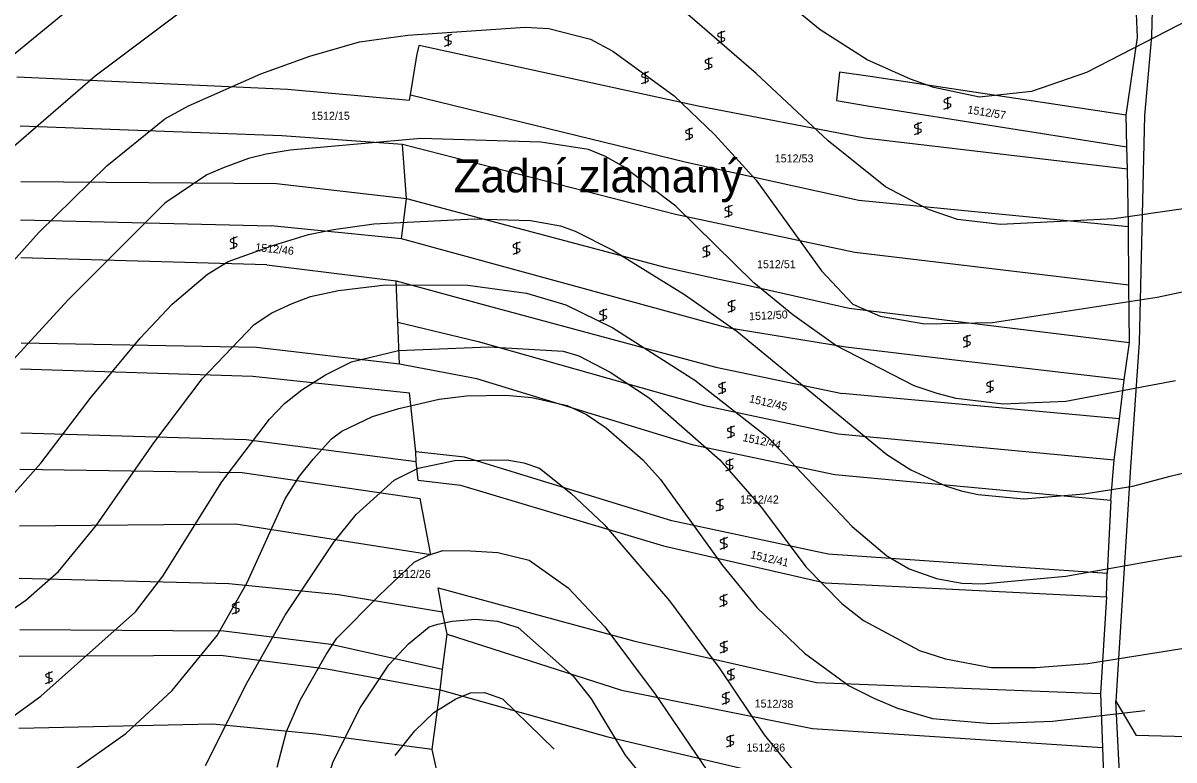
# Model space of a CAD drawing. Extents: x -555860 to -552701, y -1187050 to -1182291.
# Drawn here: x -553769 to -553524.5, y -1184905.7 to -1184749.3 of the extents above; entities that cross this region are included whole.
import ezdxf

# ---------------------------------------------------------------- set-up
doc = ezdxf.new("R2010")
doc.units = 0
for name, color, linetype in [('LEG_2b', 7, 'Continuous'), ('Level 25', 7, 'Continuous'), ('Level 40', 7, 'Continuous'), ('Level 41', 7, 'Continuous'), ('navrh_BV', 7, 'Continuous'), ('Parcelní čísla', 7, 'Continuous'), ('Poz předměty', 7, 'Continuous')]:
    doc.layers.add(name, color=color, linetype=linetype)

msp = doc.modelspace()

# ---------------------------------------------------------------- linework, layer by layer
at = {"layer": 'Level 25'}
for p, q in [((-553677.95, -1184751.68), (-553679.25, -1184752.16)), ((-553678.7, -1184751.68), (-553678.7, -1184754.18)), ((-553619.92, -1184751.02), (-553621.22, -1184751.5)), ((-553621.22, -1184752.1), (-553620.11, -1184752.43)), ((-553620.67, -1184751.02), (-553620.67, -1184753.52)), ((-553679.45, -1184754.18), (-553678.15, -1184753.69)), ((-553679.25, -1184752.76), (-553678.15, -1184753.09)), ((-553621.42, -1184753.52), (-553620.11, -1184753.03)), ((-553622.61, -1184756.65), (-553623.91, -1184757.12)), ((-553623.36, -1184756.65), (-553623.36, -1184759.15)), ((-553624.11, -1184759.15), (-553622.81, -1184758.66)), ((-553623.91, -1184757.73), (-553622.81, -1184758.06)), ((-553637.6, -1184762.13), (-553636.3, -1184761.64)), ((-553636.1, -1184759.63), (-553637.4, -1184760.1)), ((-553637.4, -1184760.71), (-553636.3, -1184761.04)), ((-553636.85, -1184759.63), (-553636.85, -1184762.13)), ((-553571.86, -1184765.02), (-553573.16, -1184765.5)), ((-553573.16, -1184766.1), (-553572.06, -1184766.43)), ((-553572.61, -1184765.02), (-553572.61, -1184767.52)), ((-553573.36, -1184767.52), (-553572.06, -1184767.03)), ((-553626.75, -1184771.56), (-553628.05, -1184772.04)), ((-553627.5, -1184771.56), (-553627.5, -1184774.06)), ((-553578.14, -1184770.41), (-553579.44, -1184770.89)), ((-553579.44, -1184771.49), (-553578.34, -1184771.82)), ((-553578.89, -1184770.41), (-553578.89, -1184772.91)), ((-553628.25, -1184774.06), (-553626.94, -1184773.58)), ((-553628.05, -1184772.64), (-553626.94, -1184772.97)), ((-553579.64, -1184772.91), (-553578.34, -1184772.42)), ((-553618.37, -1184787.99), (-553619.67, -1184788.46)), ((-553619.12, -1184787.99), (-553619.12, -1184790.49)), ((-553619.87, -1184790.49), (-553618.56, -1184790)), ((-553619.67, -1184789.07), (-553618.56, -1184789.4)), ((-553723.49, -1184794.68), (-553724.79, -1184795.16)), ((-553724.79, -1184795.76), (-553723.69, -1184796.09)), ((-553724.24, -1184794.68), (-553724.24, -1184797.18)), ((-553663.39, -1184795.81), (-553664.69, -1184796.28)), ((-553664.14, -1184795.81), (-553664.14, -1184798.31)), ((-553724.99, -1184797.18), (-553723.69, -1184796.69)), ((-553664.89, -1184798.31), (-553663.59, -1184797.82)), ((-553664.69, -1184796.89), (-553663.59, -1184797.22)), ((-553624.55, -1184798.96), (-553623.25, -1184798.48)), ((-553623.05, -1184796.46), (-553624.35, -1184796.94)), ((-553624.35, -1184797.54), (-553623.25, -1184797.87)), ((-553623.8, -1184796.46), (-553623.8, -1184798.96)), ((-553617.72, -1184808.11), (-553619.03, -1184808.59)), ((-553618.47, -1184808.11), (-553618.47, -1184810.61)), ((-553644.99, -1184810), (-553646.29, -1184810.48)), ((-553645.74, -1184810), (-553645.74, -1184812.5)), ((-553619.22, -1184810.61), (-553617.92, -1184810.12)), ((-553619.03, -1184809.19), (-553617.92, -1184809.52)), ((-553646.49, -1184812.5), (-553645.19, -1184812.01)), ((-553646.29, -1184811.08), (-553645.19, -1184811.41)), ((-553567.72, -1184815.54), (-553569.02, -1184816.02)), ((-553568.47, -1184815.54), (-553568.47, -1184818.04)), ((-553569.22, -1184818.04), (-553567.92, -1184817.55)), ((-553569.02, -1184816.62), (-553567.92, -1184816.95)), ((-553619.73, -1184825.48), (-553621.03, -1184825.96)), ((-553620.48, -1184825.48), (-553620.48, -1184827.98)), ((-553562.81, -1184825.19), (-553564.11, -1184825.67)), ((-553563.56, -1184825.19), (-553563.56, -1184827.69)), ((-553621.23, -1184827.98), (-553619.93, -1184827.5)), ((-553621.03, -1184826.56), (-553619.93, -1184826.89)), ((-553564.31, -1184827.69), (-553563.01, -1184827.2)), ((-553564.11, -1184826.27), (-553563.01, -1184826.6)), ((-553617.85, -1184834.83), (-553619.15, -1184835.3)), ((-553618.6, -1184834.83), (-553618.6, -1184837.33)), ((-553619.35, -1184837.33), (-553618.05, -1184836.84)), ((-553619.15, -1184835.91), (-553618.05, -1184836.24)), ((-553618.16, -1184841.79), (-553619.46, -1184842.27)), ((-553618.91, -1184841.79), (-553618.91, -1184844.29)), ((-553619.66, -1184844.29), (-553618.36, -1184843.8)), ((-553619.46, -1184842.87), (-553618.36, -1184843.2)), ((-553621.73, -1184852.84), (-553620.42, -1184852.35)), ((-553620.23, -1184850.34), (-553621.53, -1184850.82)), ((-553621.53, -1184851.42), (-553620.42, -1184851.75)), ((-553620.98, -1184850.34), (-553620.98, -1184852.84)), ((-553619.36, -1184858.46), (-553620.66, -1184858.94)), ((-553620.66, -1184859.54), (-553619.55, -1184859.87)), ((-553620.11, -1184858.46), (-553620.11, -1184860.96)), ((-553620.86, -1184860.96), (-553619.55, -1184860.48)), ((-553619.43, -1184870.58), (-553620.73, -1184871.06)), ((-553620.73, -1184871.66), (-553619.62, -1184871.99)), ((-553620.18, -1184870.58), (-553620.18, -1184873.08)), ((-553724.53, -1184874.66), (-553723.23, -1184874.17)), ((-553723.03, -1184872.16), (-553724.33, -1184872.64)), ((-553724.33, -1184873.24), (-553723.23, -1184873.57)), ((-553723.78, -1184872.16), (-553723.78, -1184874.66)), ((-553620.93, -1184873.08), (-553619.62, -1184872.59)), ((-553619.36, -1184880.46), (-553620.66, -1184880.94)), ((-553620.66, -1184881.54), (-553619.55, -1184881.87)), ((-553620.11, -1184880.46), (-553620.11, -1184882.96)), ((-553620.86, -1184882.96), (-553619.55, -1184882.47)), ((-553617.85, -1184886.35), (-553619.15, -1184886.82)), ((-553618.6, -1184886.35), (-553618.6, -1184888.85)), ((-553764.21, -1184889.47), (-553762.91, -1184888.98)), ((-553762.71, -1184886.97), (-553764.01, -1184887.45)), ((-553764.01, -1184888.05), (-553762.91, -1184888.38)), ((-553763.46, -1184886.97), (-553763.46, -1184889.47)), ((-553619.35, -1184888.85), (-553618.05, -1184888.36)), ((-553619.15, -1184887.43), (-553618.05, -1184887.76)), ((-553618.93, -1184891.31), (-553620.23, -1184891.78)), ((-553619.68, -1184891.31), (-553619.68, -1184893.81)), ((-553620.43, -1184893.81), (-553619.13, -1184893.32)), ((-553620.23, -1184892.39), (-553619.13, -1184892.72)), ((-553618.01, -1184900.39), (-553619.31, -1184900.86)), ((-553618.76, -1184900.39), (-553618.76, -1184902.89)), ((-553619.51, -1184902.89), (-553618.21, -1184902.4)), ((-553619.31, -1184901.47), (-553618.21, -1184901.8))]:
    msp.add_line(p, q, dxfattribs=at)
for centre, start, end in [((-553679.12, -1184752.46), 113.579, 246.421), ((-553621.09, -1184751.8), 113.579, 246.421), ((-553678.28, -1184753.39), 293.574, 66.426), ((-553620.25, -1184752.73), 293.574, 66.426), ((-553623.78, -1184757.43), 113.579, 246.421), ((-553622.94, -1184758.36), 293.574, 66.426), ((-553637.27, -1184760.41), 113.579, 246.421), ((-553636.43, -1184761.34), 293.574, 66.426), ((-553573.03, -1184765.8), 113.579, 246.421), ((-553572.19, -1184766.73), 293.574, 66.426), ((-553579.31, -1184771.19), 113.579, 246.421), ((-553627.92, -1184772.34), 113.579, 246.421), ((-553627.07, -1184773.28), 293.574, 66.426), ((-553578.47, -1184772.12), 293.574, 66.426), ((-553619.54, -1184788.77), 113.579, 246.421), ((-553618.69, -1184789.7), 293.574, 66.426), ((-553724.66, -1184795.46), 113.579, 246.421), ((-553723.82, -1184796.39), 293.574, 66.426), ((-553664.56, -1184796.59), 113.579, 246.421), ((-553663.72, -1184797.52), 293.574, 66.426), ((-553624.22, -1184797.24), 113.579, 246.421), ((-553623.38, -1184798.17), 293.574, 66.426), ((-553646.16, -1184810.78), 113.579, 246.421), ((-553618.89, -1184808.89), 113.579, 246.421), ((-553618.05, -1184809.82), 293.574, 66.426), ((-553645.32, -1184811.71), 293.574, 66.426), ((-553568.89, -1184816.32), 113.579, 246.421), ((-553568.05, -1184817.25), 293.574, 66.426), ((-553620.9, -1184826.26), 113.579, 246.421), ((-553620.06, -1184827.19), 293.574, 66.426), ((-553563.98, -1184825.97), 113.579, 246.421), ((-553563.14, -1184826.9), 293.574, 66.426), ((-553619.02, -1184835.61), 113.579, 246.421), ((-553618.18, -1184836.54), 293.574, 66.426), ((-553619.33, -1184842.57), 113.579, 246.421), ((-553618.49, -1184843.5), 293.574, 66.426), ((-553621.4, -1184851.12), 113.579, 246.421), ((-553620.55, -1184852.05), 293.574, 66.426), ((-553620.53, -1184859.24), 113.579, 246.421), ((-553619.69, -1184860.17), 293.574, 66.426), ((-553620.6, -1184871.36), 113.579, 246.421), ((-553619.76, -1184872.29), 293.574, 66.426), ((-553724.2, -1184872.94), 113.579, 246.421), ((-553723.36, -1184873.87), 293.574, 66.426), ((-553620.53, -1184881.24), 113.579, 246.421), ((-553619.69, -1184882.17), 293.574, 66.426), ((-553763.88, -1184887.75), 113.579, 246.421), ((-553763.04, -1184888.68), 293.574, 66.426), ((-553619.02, -1184887.13), 113.579, 246.421), ((-553618.18, -1184888.06), 293.574, 66.426), ((-553620.1, -1184892.09), 113.579, 246.421), ((-553619.26, -1184893.02), 293.574, 66.426), ((-553619.18, -1184901.17), 113.579, 246.421), ((-553618.34, -1184902.1), 293.574, 66.426)]:
    msp.add_arc(centre, 0.329, start, end, dxfattribs=at)
at = {"layer": 'Level 40'}
for points in [[(-553777.24, -1184806.6), (-553765.59, -1184793.71), (-553751.17, -1184779.56), (-553738.83, -1184769.58), (-553733.84, -1184766.81), (-553718.45, -1184760.02), (-553708.05, -1184756.27), (-553697.51, -1184753.22), (-553687.25, -1184751.83), (-553662.3, -1184750.17), (-553657.3, -1184750.45), (-553648.43, -1184752.67), (-553643.66, -1184755.23), (-553630.68, -1184764.73), (-553622.08, -1184772.91), (-553613.21, -1184782.62), (-553599.34, -1184801.89), (-553592.69, -1184808.96), (-553586.87, -1184811.46), (-553577.44, -1184813.12), (-553563.02, -1184812.84), (-553528.07, -1184807.44), (-553507, -1184803)], [(-553758.52, -1184908.1), (-553747.15, -1184900.06), (-553737.31, -1184890.91), (-553727.74, -1184879.26), (-553721.36, -1184868.03), (-553713.32, -1184850.28), (-553710.25, -1184845.42), (-553707.36, -1184841.82), (-553703.48, -1184837.5), (-553701.26, -1184835.86), (-553694.74, -1184832.81), (-553689.13, -1184831.06), (-553680.6, -1184829.07), (-553674.77, -1184828.42), (-553666.45, -1184828.23), (-553660.91, -1184828.75), (-553653.42, -1184830.45), (-553649.26, -1184832.39), (-553645.1, -1184835.17), (-553637.34, -1184841.96), (-553633.59, -1184846.12), (-553620.42, -1184864.42), (-553613.07, -1184873.3), (-553602.95, -1184883), (-553593.52, -1184889.94), (-553588.25, -1184892.57), (-553583.21, -1184894.68), (-553575.77, -1184896.87), (-553563.29, -1184897.98), (-553550.26, -1184897.42), (-553530.7, -1184895.18)]]:
    msp.add_lwpolyline(points, dxfattribs=at)
at = {"layer": 'Level 41'}
for points in [[(-553521.21, -1184748.52), (-553543.08, -1184759.78), (-553554.72, -1184763.78), (-553565.79, -1184765.01), (-553575.5, -1184762.93), (-553580.46, -1184761.17), (-553589.64, -1184757.1), (-553599.62, -1184750.73), (-553617.23, -1184736.3), (-553623.47, -1184731.87), (-553635.24, -1184725.86), (-553641.22, -1184723.41), (-553644.65, -1184722.56), (-553666.18, -1184719.11), (-553691.41, -1184718.28), (-553700.55, -1184718.6), (-553707.5, -1184719.8), (-553720.81, -1184723.27), (-553730.09, -1184727.02), (-553738.56, -1184731.17), (-553751.87, -1184740.32), (-553776.27, -1184760.29)], [(-553506.17, -1184786.36), (-553537.23, -1184790.8), (-553561.35, -1184792.04), (-553570.5, -1184790.94), (-553576.6, -1184788.86), (-553585.76, -1184784), (-553597.96, -1184774.3), (-553613.21, -1184760.01), (-553629.85, -1184745.59), (-553635.95, -1184741.3), (-553638.71, -1184739.72), (-553642.05, -1184738.25), (-553657.3, -1184734.78), (-553669.51, -1184733.39), (-553676.71, -1184733.53), (-553701.95, -1184735.75), (-553715.73, -1184738.07), (-553723.3, -1184739.91), (-553729.59, -1184743.02), (-553735.51, -1184746.98), (-553753.67, -1184760.57), (-553787.78, -1184789.96)], [(-553524.19, -1184825.18), (-553547.49, -1184829.62), (-553560.8, -1184830.18), (-553570.78, -1184828.93), (-553574.81, -1184827.93), (-553579.66, -1184826.29), (-553596.29, -1184817.7), (-553605.45, -1184811.18), (-553613.77, -1184804.38), (-553630.27, -1184788.16), (-553641.5, -1184779.71), (-553645.27, -1184777.6), (-553648.84, -1184776.1), (-553658.97, -1184774.57), (-553684.48, -1184773.74), (-553712.21, -1184776.24), (-553717.35, -1184777.1), (-553721.09, -1184778.04), (-553726.26, -1184779.91), (-553729.96, -1184781.51), (-553738.83, -1184787.47), (-553759.35, -1184807.99)], [(-553772.94, -1184851.39), (-553765.18, -1184842.66), (-553754.5, -1184828.65), (-553744.1, -1184816.17), (-553737.31, -1184808.96), (-553729.82, -1184802.58), (-553725.43, -1184799.88), (-553715.7, -1184796.41), (-553708.33, -1184794.12), (-553702.99, -1184793.11), (-553694.46, -1184791.91), (-553673.11, -1184790.8), (-553661.19, -1184791.21), (-553654.81, -1184792.32), (-553651.71, -1184793.44), (-553643.71, -1184797.45), (-553628.46, -1184806.88), (-553617.37, -1184814.65), (-553585.48, -1184840.85), (-553580.42, -1184844.1), (-553573, -1184847.51), (-553569.7, -1184848.55), (-553566.07, -1184849.31), (-553556.36, -1184850.28), (-553543.6, -1184849.17), (-553533.26, -1184847.56), (-553525.3, -1184845.43), (-553472.33, -1184832.67)], [(-553791.52, -1184887.72), (-553768.37, -1184871.77), (-553761.44, -1184865.67), (-553753.39, -1184855.83), (-553741.19, -1184838.36), (-553730.93, -1184824.77), (-553719.84, -1184813.26), (-553716.09, -1184810.76), (-553711.8, -1184808.82), (-553707.94, -1184807.3), (-553701.95, -1184806.05), (-553691.97, -1184804.8), (-553674.5, -1184804.94), (-553662.02, -1184806.6), (-553653.7, -1184809.1), (-553643.71, -1184813.95), (-553626.24, -1184825.04), (-553610.71, -1184837.25), (-553592.83, -1184856.1), (-553585.48, -1184862.34), (-553580.77, -1184865.12), (-553574.94, -1184867.2), (-553569.53, -1184868.19), (-553565.23, -1184868.3), (-553547.49, -1184866.64), (-553525.18, -1184862.74), (-553509.77, -1184860.4)], [(-553759.35, -1184807.99), (-553792.22, -1184843.76), (-553800.81, -1184851.39), (-553816.2, -1184861.93), (-553825.08, -1184866.64), (-553842.83, -1184874.41), (-553863.07, -1184881.76), (-553883.61, -1184889.78)], [(-553772.67, -1184897.56), (-553765.18, -1184892.16), (-553745.07, -1184874.27), (-553739.25, -1184866.64), (-553726.77, -1184846.68), (-553716.65, -1184833.36), (-553713.46, -1184830.04), (-553709.76, -1184827.1), (-553704.72, -1184823.94), (-553699.18, -1184821.16), (-553689.2, -1184818.8), (-553670.06, -1184817.97), (-553654.25, -1184818.94), (-553650.93, -1184819.91), (-553644.27, -1184823.38), (-553635.95, -1184828.79), (-553620.97, -1184841.96), (-553612.1, -1184852.08), (-553602.67, -1184864.7), (-553595.05, -1184872.47), (-553590.47, -1184876.07), (-553578.55, -1184882.45), (-553573, -1184884.25), (-553563.29, -1184886.05), (-553553.86, -1184886.05), (-553542.77, -1184885.22), (-553518.37, -1184881.34)], [(-553730.24, -1184906.85), (-553721.36, -1184889.24), (-553713.32, -1184874.96), (-553702.92, -1184859.43), (-553698.21, -1184853.61), (-553690.17, -1184846.26), (-553685.04, -1184843.76), (-553677.27, -1184842.1), (-553666.18, -1184841.96), (-553662.56, -1184842.61), (-553659.24, -1184843.76), (-553652.59, -1184849.03), (-553645.52, -1184855.69), (-553631.65, -1184871.91), (-553620.97, -1184886.33), (-553611.55, -1184900.34), (-553604.34, -1184909.21)], [(-553715.02, -1184907.22), (-553713.04, -1184899.64), (-553710.13, -1184892.99), (-553704.58, -1184883.28), (-553702.32, -1184879.83), (-553693.35, -1184870.8), (-553685.87, -1184863.73), (-553682.86, -1184862.25), (-553679.77, -1184861.23), (-553673.95, -1184861.26), (-553668.12, -1184861.65), (-553661.46, -1184863.31), (-553653.14, -1184869.14), (-553645.38, -1184877.46), (-553634.7, -1184891.74), (-553623.75, -1184907.82)], [(-553728.23, -1184968.85), (-553724.69, -1184969.8), (-553722.45, -1184969.76), (-553720.81, -1184969.39), (-553718.98, -1184968.27), (-553716.93, -1184966.06), (-553713.74, -1184957.05), (-553711.52, -1184937.08), (-553707.93, -1184921.41), (-553703.06, -1184906.02), (-553697.38, -1184894.65), (-553691.27, -1184885.5), (-553687.11, -1184881.06), (-553682.68, -1184877.46), (-553680.86, -1184876.86), (-553677.82, -1184876.21), (-553672.83, -1184875.79), (-553668.16, -1184876.2), (-553663.82, -1184877.59), (-553652.03, -1184887.99), (-553648.29, -1184892.71), (-553641.08, -1184904.64), (-553637.89, -1184908.66)], [(-553689.95, -1184904.75), (-553685.73, -1184899.5), (-553681.71, -1184895.62), (-553677.07, -1184892.7), (-553673.94, -1184891.46), (-553670.96, -1184891.38), (-553667.15, -1184892.71), (-553656.18, -1184903.4)]]:
    msp.add_lwpolyline(points, dxfattribs=at)
at = {"layer": 'navrh_BV'}
for p, q in [((-553528.79, -1184734.08), (-553529.28, -1184752.03)), ((-553532.27, -1184752.3), (-553532.61, -1184742.92)), ((-553529.28, -1184752.03), (-553530.74, -1184768.87)), ((-553685.31, -1184756.24), (-553684.84, -1184754.06)), ((-553625.54, -1184766.92), (-553684.84, -1184754.06)), ((-553534.67, -1184768.8), (-553532.27, -1184752.3)), ((-553686.69, -1184764.47), (-553685.31, -1184756.24)), ((-553770.32, -1184760.66), (-553712.8, -1184763.3)), ((-553595.55, -1184759.7), (-553596.18, -1184765.69)), ((-553589.02, -1184760.6), (-553595.55, -1184759.7)), ((-553534.67, -1184768.8), (-553589.02, -1184760.6)), ((-553712.8, -1184763.3), (-553686.86, -1184765.63)), ((-553686.86, -1184765.63), (-553686.69, -1184764.47)), ((-553686.69, -1184764.47), (-553628.04, -1184778.82)), ((-553596.18, -1184765.69), (-553589.58, -1184766.86)), ((-553589.58, -1184766.86), (-553534.48, -1184775.56)), ((-553590.26, -1184773.67), (-553625.54, -1184766.92)), ((-553534.48, -1184775.56), (-553534.67, -1184768.8)), ((-553530.74, -1184768.87), (-553531.91, -1184817.08)), ((-553714.02, -1184773.24), (-553769.56, -1184771.19)), ((-553688.37, -1184775.05), (-553714.02, -1184773.24)), ((-553534.34, -1184780.3), (-553590.26, -1184773.67)), ((-553630.36, -1184789.88), (-553688.37, -1184775.05)), ((-553687.51, -1184786.53), (-553688.37, -1184775.05)), ((-553534.34, -1184780.3), (-553534.48, -1184775.56)), ((-553628.04, -1184778.82), (-553591.42, -1184786.89)), ((-553534.15, -1184792.43), (-553534.34, -1184780.3)), ((-553769.47, -1184782.87), (-553715.12, -1184783.3)), ((-553715.12, -1184783.3), (-553687.51, -1184786.53)), ((-553688.55, -1184795.07), (-553687.51, -1184786.53)), ((-553687.51, -1184786.53), (-553632.65, -1184801.1)), ((-553591.42, -1184786.89), (-553534.15, -1184792.43)), ((-553769.49, -1184791.03), (-553716.28, -1184792.33)), ((-553592.3, -1184797.97), (-553630.36, -1184789.88)), ((-553688.55, -1184795.07), (-553716.28, -1184792.33)), ((-553534.11, -1184804.94), (-553534.15, -1184792.43)), ((-553619.42, -1184813.93), (-553688.55, -1184795.07)), ((-553534.11, -1184804.94), (-553592.3, -1184797.97)), ((-553717.19, -1184800.58), (-553769.46, -1184799.11)), ((-553717.19, -1184800.58), (-553689.69, -1184803.98)), ((-553632.65, -1184801.1), (-553621.13, -1184803.66)), ((-553689.69, -1184803.98), (-553671.21, -1184809.03)), ((-553689.37, -1184812.76), (-553689.69, -1184803.98)), ((-553621.13, -1184803.66), (-553616.69, -1184804.56)), ((-553616.69, -1184804.56), (-553593.45, -1184809.8)), ((-553533.97, -1184817.06), (-553534.11, -1184804.94)), ((-553671.21, -1184809.03), (-553621.82, -1184822.29)), ((-553593.45, -1184809.8), (-553533.97, -1184817.06)), ((-553689.37, -1184812.76), (-553672.27, -1184816.88)), ((-553689.03, -1184821.66), (-553689.37, -1184812.76)), ((-553594.16, -1184818.08), (-553619.42, -1184813.93)), ((-553719.37, -1184818.16), (-553769.39, -1184817.21)), ((-553689.03, -1184821.66), (-553719.37, -1184818.16)), ((-553672.27, -1184816.88), (-553624.21, -1184830.48)), ((-553571.71, -1184820.72), (-553594.16, -1184818.08)), ((-553535.07, -1184825.03), (-553533.97, -1184817.06)), ((-553531.91, -1184817.08), (-553533.76, -1184843.57)), ((-553769.49, -1184822.69), (-553720.15, -1184824.2)), ((-553672.58, -1184824.82), (-553689.03, -1184821.66)), ((-553621.82, -1184822.29), (-553594.99, -1184827.88)), ((-553535.07, -1184825.03), (-553571.71, -1184820.72)), ((-553720.15, -1184824.2), (-553686.87, -1184827.77)), ((-553626.54, -1184838.87), (-553672.58, -1184824.82)), ((-553536.06, -1184833.31), (-553535.07, -1184825.03)), ((-553685.55, -1184840.26), (-553686.87, -1184827.77)), ((-553536.06, -1184833.31), (-553594.99, -1184827.88)), ((-553624.21, -1184830.48), (-553595.81, -1184836.46)), ((-553537.2, -1184841.95), (-553536.06, -1184833.31)), ((-553721.6, -1184837.71), (-553769.46, -1184836.34)), ((-553685.44, -1184842.41), (-553721.6, -1184837.71)), ((-553595.81, -1184836.46), (-553537.2, -1184841.95)), ((-553596.53, -1184845.15), (-553626.54, -1184838.87)), ((-553685.44, -1184842.41), (-553685.55, -1184840.26)), ((-553675.19, -1184841.38), (-553685.55, -1184840.26)), ((-553685.04, -1184846.29), (-553685.44, -1184842.41)), ((-553631.13, -1184854.92), (-553675.19, -1184841.38)), ((-553537.87, -1184850.59), (-553537.2, -1184841.95)), ((-553769.62, -1184843.99), (-553722.41, -1184844.66)), ((-553722.41, -1184844.66), (-553684.63, -1184850.22)), ((-553533.76, -1184843.57), (-553536.83, -1184893.19)), ((-553685.04, -1184846.29), (-553676.03, -1184847.33)), ((-553676.03, -1184847.33), (-553632.91, -1184860.24)), ((-553537.87, -1184850.59), (-553596.53, -1184845.15)), ((-553682.33, -1184862.12), (-553684.63, -1184850.22)), ((-553537.87, -1184850.59), (-553538.66, -1184866.1)), ((-553597.95, -1184861.99), (-553631.13, -1184854.92)), ((-553723.74, -1184855.65), (-553769.72, -1184856.04)), ((-553682.33, -1184862.12), (-553723.74, -1184855.65)), ((-553632.91, -1184860.24), (-553598.57, -1184868.06)), ((-553538.66, -1184866.1), (-553597.95, -1184861.99)), ((-553769.77, -1184867.1), (-553725.23, -1184868.22)), ((-553538.83, -1184871.06), (-553538.66, -1184866.1)), ((-553725.23, -1184868.22), (-553701.93, -1184870.55)), ((-553679.88, -1184874.25), (-553680.77, -1184869.15)), ((-553680.77, -1184869.15), (-553639.03, -1184880.48)), ((-553598.57, -1184868.06), (-553538.83, -1184871.06)), ((-553701.93, -1184870.55), (-553679.88, -1184874.25)), ((-553538.83, -1184871.06), (-553540.09, -1184891.59)), ((-553678.9, -1184879.01), (-553679.88, -1184874.25)), ((-553726.35, -1184878.34), (-553769.68, -1184878.08)), ((-553703.56, -1184881.19), (-553726.35, -1184878.34)), ((-553679.86, -1184886.45), (-553678.9, -1184879.01)), ((-553678.9, -1184879.01), (-553641.87, -1184890.89)), ((-553679.86, -1184886.45), (-553703.56, -1184881.19)), ((-553639.03, -1184880.48), (-553600.42, -1184889.25)), ((-553769.78, -1184883.63), (-553727.01, -1184883.42)), ((-553727.01, -1184883.42), (-553704.43, -1184886.32)), ((-553704.43, -1184886.32), (-553680.38, -1184890.77)), ((-553680.38, -1184890.77), (-553679.86, -1184886.45)), ((-553682.07, -1184903.47), (-553680.38, -1184890.77)), ((-553680.38, -1184890.77), (-553644.73, -1184900.75)), ((-553641.87, -1184890.89), (-553601.27, -1184899.01)), ((-553600.42, -1184889.25), (-553540.09, -1184891.59)), ((-553540.09, -1184891.59), (-553539.65, -1184903.02)), ((-553536.83, -1184893.19), (-553532.51, -1184900.49)), ((-553728.69, -1184898.11), (-553769.85, -1184899.02)), ((-553706.81, -1184900.21), (-553728.69, -1184898.11)), ((-553682.07, -1184903.47), (-553706.81, -1184900.21)), ((-553644.73, -1184900.75), (-553602.29, -1184910.75)), ((-553601.27, -1184899.01), (-553539.65, -1184903.02)), ((-553507.37, -1184901.09), (-553532.51, -1184900.49)), ((-553680.88, -1184908.93), (-553682.07, -1184903.47)), ((-553539.65, -1184903.02), (-553539.24, -1184915.49))]:
    msp.add_line(p, q, dxfattribs=at)
at = {"layer": 'Poz předměty'}
msp.add_lwpolyline([(-553536.07, -1184908.44), (-553536.83, -1184893.19)], dxfattribs=at)

# ---------------------------------------------------------------- texts
at = {"layer": 'LEG_2b'}
for s, rotation, p in [('1512/57', 351, (-553568.44, -1184768.42)), ('1512/46', 354, (-553719.71, -1184797.65)), ('1512/50', 3, (-553614.71, -1184812.37)), ('1512/45', 347, (-553614.84, -1184829.74)), ('1512/44', 348, (-553616.21, -1184837.97)), ('1512/41', 347, (-553614.57, -1184862.85)), ('1512/38', 359, (-553613.58, -1184894.53))]:
    msp.add_text(s, height=1.7, rotation=rotation, dxfattribs=at).set_placement(p)
for s, p in [('1512/15', (-553707.78, -1184769.8)), ('1512/53', (-553609.29, -1184778.85)), ('1512/51', (-553613.05, -1184801.3)), ('1512/42', (-553616.65, -1184851.25)), ('1512/26', (-553690.58, -1184867.05)), ('1512/36', (-553615.3, -1184903.91))]:
    msp.add_text(s, height=1.7, dxfattribs=at).set_placement(p)
at = {"layer": 'Parcelní čísla'}
msp.add_text('Zadní zlámaný', height=7, dxfattribs=at).set_placement((-553677.5, -1184785.21))

doc.saveas('drawing.dxf')
